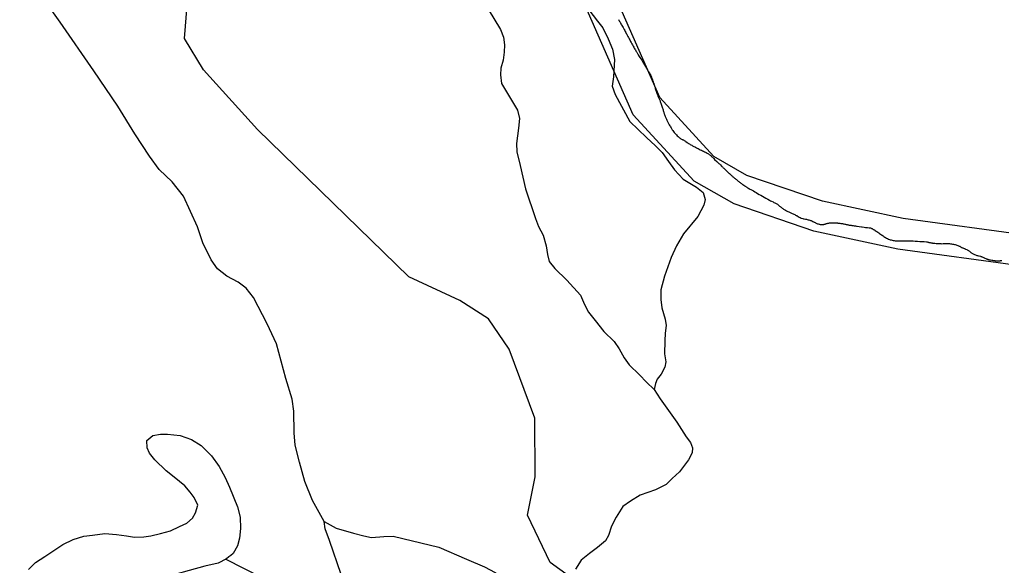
# Model space of a CAD drawing. Extents: x 2082433 to 2279600, y 546599 to 755198.
# Drawn here: x 2210912 to 2216083, y 598585 to 601461 of the extents above; entities that cross this region are included whole.
import ezdxf

# ---------------------------------------------------------------- set-up
doc = ezdxf.new("R2010")
doc.units = 0
for name, color, linetype in [('Exist Boundary Political Fire Districts', 7, 'Continuous'), ('Exist Hydrographic Creek Single Shore', 7, 'Continuous'), ('Exist Hydrographic Pond Under 1500 Sq Ft', 7, 'Continuous'), ('Exist Hydrographic River Shore', 7, 'Continuous'), ('Exist Road Non-System Type 51', 7, 'Continuous')]:
    doc.layers.add(name, color=color, linetype=linetype)

msp = doc.modelspace()

# ---------------------------------------------------------------- linework, layer by layer
at = {"layer": 'Exist Boundary Political Fire Districts'}
for points in [[(2214066.1, 601461.2), (2214067.5, 601459), (2214068.9, 601456.9), (2214070.2, 601454.9), (2214071.2, 601452.9), (2214072.4, 601451.1), (2214074.5, 601447.5), (2214076.9, 601443.4), (2214079.6, 601439.1), (2214082.1, 601434.4), (2214084.7, 601429.4), (2214087.8, 601424.3), (2214090.5, 601419), (2214096.4, 601408.3), (2214099.3, 601403), (2214102.2, 601397.8), (2214105, 601392.7), (2214107.5, 601387.9), (2214109.7, 601383.5), (2214112, 601379.4), (2214114.3, 601375.3), (2214116.3, 601371.3), (2214118.6, 601367.3), (2214120.4, 601363.3), (2214122.7, 601359.1), (2214125.3, 601354.7), (2214127.8, 601350), (2214130.5, 601345.1), (2214133.3, 601339.8), (2214136.4, 601334), (2214140.1, 601327.8), (2214143.2, 601321.9), (2214146.4, 601316.3), (2214149.5, 601311), (2214152.6, 601306.1), (2214155.3, 601301.4), (2214157.7, 601296.9), (2214160.2, 601292.8), (2214162.4, 601288.9), (2214164.7, 601285.3), (2214167, 601281.9), (2214169, 601278.7), (2214170.9, 601275.8), (2214176, 601267.5), (2214179.7, 601261.4), (2214184, 601254.6), (2214188.5, 601247.4), (2214193, 601239.6), (2214197.9, 601231.5), (2214203.2, 601223), (2214208.6, 601214.1), (2214213.7, 601205), (2214219.4, 601195.7), (2214225, 601186.3), (2214236.5, 601167), (2214237.9, 601163.2), (2214239.5, 601159.4), (2214240.8, 601155.7), (2214242.2, 601152), (2214243.4, 601148.3), (2214245.1, 601144.8), (2214246.3, 601141.3), (2214247.5, 601137.9), (2214248.8, 601134.7), (2214249.8, 601131.6), (2214250.8, 601128.7), (2214251.8, 601125.9), (2214252.5, 601123.4), (2214253.5, 601119.9), (2214254.7, 601116.1), (2214255.9, 601111.9), (2214257.6, 601107.5), (2214258.8, 601102.9), (2214260.3, 601098.1)], [(2214260.3, 601098.1), (2214261.7, 601093.3), (2214263.5, 601088.3), (2214265, 601083.4), (2214266.8, 601078.5), (2214268.5, 601073.7), (2214270.1, 601069), (2214271.7, 601064.6), (2214273.2, 601060.9), (2214274.4, 601057.4), (2214276, 601054), (2214277.5, 601050.8), (2214280.6, 601044), (2214282, 601040.6), (2214283.4, 601037), (2214285.1, 601033.2), (2214286.5, 601029.3), (2214288.3, 601025.1), (2214290, 601020.6), (2214291.8, 601015.8), (2214293.7, 601010.4), (2214295.5, 601005.1), (2214297, 601000.1), (2214298.6, 600995.1), (2214300, 600990.4), (2214301.3, 600985.8), (2214302.5, 600981.5), (2214303.7, 600977.5), (2214304.7, 600973.6), (2214305.8, 600970.1), (2214306.8, 600966.8), (2214307.8, 600963.9), (2214308.4, 600961.4), (2214309.3, 600959.1), (2214310.5, 600956.5), (2214311.5, 600953.6), (2214313, 600950.3), (2214314.6, 600946.9), (2214316.2, 600943.3), (2214317.7, 600939.5), (2214319.7, 600935.6), (2214321.6, 600931.7), (2214323.2, 600927.8), (2214325.3, 600923.9), (2214327.1, 600920.2), (2214328.7, 600916.6), (2214330.2, 600913.4), (2214332, 600910.3), (2214333.5, 600907.3), (2214336.5, 600901.5), (2214338.2, 600898.8), (2214339.8, 600896), (2214343.3, 600890.2), (2214345.3, 600887.1), (2214347.2, 600884), (2214349.5, 600880.7), (2214351.9, 600877.3), (2214355.8, 600872.1), (2214359.7, 600867), (2214363.8, 600862.1), (2214367.7, 600857.5), (2214371.8, 600853), (2214375.9, 600848.9), (2214380, 600845.1), (2214383.9, 600841.6), (2214387.8, 600838.5), (2214391.5, 600835.8), (2214395.2, 600833.4), (2214398.5, 600831.6), (2214401.7, 600830.1), (2214403.8, 600829.3), (2214405.8, 600828.2), (2214408.3, 600827), (2214410.6, 600825.5), (2214413.2, 600823.9), (2214418.8, 600820.2), (2214421.4, 600818.3), (2214427.6, 600814.3), (2214430.2, 600812.3), (2214433.3, 600810.4), (2214436, 600808.5), (2214440.3, 600805.7), (2214444.2, 600803.2), (2214448.3, 600800.8), (2214452.2, 600798.6), (2214456.1, 600796.5), (2214460, 600794.4), (2214463.7, 600792.3), (2214468, 600790.3), (2214472.3, 600788.1), (2214476.8, 600785.9), (2214481.3, 600783.6), (2214486.4, 600781.2), (2214491.8, 600778.5), (2214497.5, 600775.6), (2214503.2, 600772.9), (2214508.8, 600770.2), (2214513.9, 600767.5), (2214519.2, 600765), (2214524.2, 600762.5)], [(2214524.2, 600762.5), (2214529.1, 600760.1), (2214533.2, 600757.7), (2214537.3, 600755.4), (2214541, 600753.1), (2214544.5, 600750.9), (2214547.3, 600748.7), (2214549.8, 600746.5), (2214552, 600744.3), (2214554.7, 600741.6), (2214558, 600738.7), (2214561.3, 600735.4), (2214565, 600732), (2214568.7, 600728.4), (2214572.5, 600724.7), (2214584.4, 600713.3), (2214588.5, 600709.6), (2214592.2, 600705.9), (2214595.7, 600702.5), (2214597.8, 600700.5), (2214601.7, 600696.7), (2214603.5, 600694.9), (2214609.5, 600689.3), (2214611.5, 600687.3), (2214613.6, 600685.2), (2214615.8, 600683), (2214618.1, 600680.8), (2214620.5, 600678.3), (2214628.7, 600670.4), (2214631.2, 600667.9), (2214633.7, 600665.5), (2214636.3, 600663.1), (2214638.6, 600660.9), (2214640.8, 600658.8), (2214642.7, 600656.8), (2214644.7, 600655), (2214646.6, 600653.3), (2214648.2, 600651.7), (2214649.9, 600650.5), (2214651.1, 600649.3), (2214652.5, 600648), (2214654.2, 600646.5), (2214656.4, 600644.6), (2214658.7, 600642.6), (2214661.3, 600640.4), (2214663.8, 600638), (2214666.5, 600635.7), (2214669.5, 600633.2), (2214672.2, 600630.7), (2214675.3, 600628.1), (2214678.1, 600625.6), (2214681, 600623.2), (2214683.7, 600620.9), (2214687.6, 600617.8), (2214690.7, 600615), (2214694.3, 600612.3), (2214697.4, 600609.8), (2214700.5, 600607.3), (2214703.8, 600604.9), (2214707.3, 600602.4), (2214710.5, 600599.9), (2214714.2, 600597.2), (2214718.3, 600594.5), (2214722.2, 600591.5), (2214726.7, 600588.3), (2214731.7, 600584.9), (2214734.5, 600583), (2214737, 600581.3), (2214739.3, 600579.6), (2214741.7, 600578.1), (2214744, 600576.6), (2214746, 600575.3), (2214748.1, 600574), (2214749.9, 600572.8), (2214752, 600571.7), (2214753.4, 600570.7), (2214755.2, 600569.8), (2214756.7, 600568.9), (2214758.3, 600568.1), (2214763.7, 600565), (2214770, 600561.6), (2214776.8, 600557.9), (2214783.8, 600553.8), (2214791.5, 600549.6), (2214799.3, 600545), (2214807.7, 600540.3), (2214816.1, 600535.4), (2214825, 600530.3), (2214834, 600525.2), (2214843.2, 600519.9), (2214852.4, 600514.6), (2214861.7, 600509.2), (2214866.8, 600506.9), (2214871.5, 600504.6), (2214880.9, 600500.1), (2214885.5, 600497.9), (2214889.8, 600495.8), (2214893.7, 600493.7), (2214897.6, 600491.7), (2214900.8, 600489.8)], [(2214900.8, 600489.8), (2214903.7, 600488), (2214906.2, 600486.3), (2214908.2, 600484.7), (2214909.7, 600483.2), (2214911.1, 600482), (2214912.7, 600480.4), (2214914.8, 600478.6), (2214917.2, 600476.6), (2214919.7, 600474.4), (2214922.8, 600472.1), (2214926.1, 600469.8), (2214929.3, 600467.4), (2214932.4, 600465), (2214935.9, 600462.6), (2214939.6, 600460.3), (2214943.1, 600458.1), (2214946.6, 600456.1), (2214950.7, 600453.7), (2214954.8, 600451.6), (2214958.7, 600449.6), (2214962.8, 600447.9), (2214966.5, 600446.2), (2214970.3, 600444.6), (2214974.2, 600443), (2214977.9, 600441.5), (2214982, 600439.8), (2214986.3, 600437.9), (2214990.4, 600435.9), (2214994.7, 600433.8), (2214999.5, 600431.3), (2215002.5, 600429.6), (2215005.2, 600428), (2215008.1, 600426.3), (2215013.4, 600423.1), (2215018.5, 600420.1), (2215021, 600418.7), (2215023.3, 600417.4), (2215025.3, 600416.3), (2215027.1, 600415.4), (2215029.2, 600414.5), (2215031, 600414), (2215036.8, 600412.5), (2215040.3, 600411.9), (2215044, 600411.1), (2215052, 600409.5), (2215056.5, 600408.6), (2215060.8, 600407.7), (2215065.3, 600406.7), (2215069.6, 600405.6), (2215073.7, 600404.4), (2215078, 600403.1), (2215081.7, 600401.6), (2215084.8, 600400.3), (2215090.7, 600397.4), (2215093.6, 600395.9), (2215096.3, 600394.4), (2215098.9, 600392.9), (2215101.8, 600391.3), (2215104.7, 600389.8), (2215107.7, 600388.4), (2215111.2, 600386.9), (2215114.7, 600385.6), (2215118.6, 600384.4), (2215122.7, 600383.3), (2215126, 600382.6), (2215129.1, 600382), (2215132.3, 600381.6), (2215135, 600381.4), (2215138.1, 600381.3), (2215140.7, 600381.3), (2215143.2, 600381.4), (2215148.3, 600382), (2215150.2, 600382.6), (2215152.2, 600383.1), (2215154.3, 600383.7), (2215157.8, 600385.3), (2215160, 600386), (2215162.7, 600386.8), (2215165.6, 600387.4), (2215168.4, 600388), (2215171.7, 600388.6), (2215175.2, 600389), (2215178.5, 600389.4), (2215185.4, 600390), (2215188.9, 600390.2), (2215192.4, 600390.3), (2215195.7, 600390.4), (2215198.2, 600390.5), (2215200.8, 600390.5), (2215203.1, 600390.4), (2215205.5, 600390.4), (2215207.8, 600390.3), (2215210.1, 600390.2), (2215212.3, 600390), (2215217.2, 600389.6), (2215219.7, 600389.4), (2215222.2, 600389.1), (2215227.7, 600388.5), (2215232.2, 600387.9)], [(2215232.2, 600387.9), (2215236.7, 600387.3), (2215241, 600386.5), (2215245.5, 600385.8)], [(2215245.5, 600385.8), (2215249.8, 600385.1), (2215253.7, 600384.3), (2215257.8, 600383.5), (2215261.5, 600382.8), (2215265, 600382), (2215268.3, 600381.4), (2215271.2, 600380.7), (2215274, 600380.1), (2215276.3, 600379.6), (2215278.5, 600379.2), (2215281.2, 600378.7), (2215284.3, 600378.2), (2215287.6, 600377.7), (2215291.1, 600377.3), (2215294.7, 600376.7), (2215298.8, 600376.2), (2215302.7, 600375.6), (2215307, 600375.1), (2215315, 600373.9), (2215319.3, 600373.4), (2215323, 600372.8), (2215333.5, 600371.1), (2215346.4, 600368.9), (2215349.7, 600368.4), (2215360.2, 600366.9), (2215368.1, 600366), (2215371, 600365.7), (2215373.5, 600365.5), (2215376.4, 600365.2), (2215378.8, 600365.1), (2215386.2, 600364.3), (2215388.4, 600364), (2215390.5, 600363.7), (2215394, 600362.9), (2215396.7, 600362), (2215398.3, 600361.3), (2215399.9, 600360.5), (2215401.8, 600359.4), (2215404, 600358.3), (2215406.3, 600357.1), (2215408.5, 600355.7), (2215411, 600354.4), (2215413.7, 600352.9), (2215416.3, 600351.3), (2215419, 600349.7), (2215424.5, 600346.5), (2215427, 600344.8), (2215432.3, 600341.3), (2215437.3, 600337.8), (2215442, 600334.3), (2215446.7, 600330.9), (2215451, 600327.6), (2215455.5, 600324.3), (2215459.8, 600321), (2215464.3, 600318), (2215468.8, 600315), (2215473.3, 600312.3), (2215478.1, 600309.6), (2215483, 600307.1), (2215488.3, 600304.8), (2215493, 600303), (2215497.9, 600301.4), (2215503.1, 600299.9), (2215508.2, 600298.7), (2215513.5, 600297.6), (2215518.5, 600296.7), (2215523.8, 600295.9), (2215528.7, 600295.4), (2215533.8, 600294.9), (2215538.3, 600294.7), (2215542.6, 600294.6), (2215547, 600294.6), (2215550.9, 600294.8), (2215559.1, 600295.3), (2215567.7, 600295.6), (2215577.3, 600295.7), (2215586.9, 600295.6), (2215597, 600295.5), (2215607.7, 600295), (2215618.5, 600294.6), (2215629.8, 600293.9), (2215641.3, 600293.3), (2215652.8, 600292.5), (2215676.3, 600290.9), (2215688.2, 600290), (2215691.7, 600289.3), (2215695, 600288.5), (2215698.5, 600287.8), (2215701.8, 600287.1), (2215705.1, 600286.5), (2215707.9, 600285.9), (2215711, 600285.3), (2215713.7, 600284.7), (2215718.8, 600283.9), (2215720.8, 600283.6), (2215722.7, 600283.3), (2215724.3, 600283.2), (2215726, 600283.1), (2215728, 600282.9)], [(2215728, 600282.9), (2215730.5, 600282.6), (2215733.3, 600282.4), (2215739.3, 600281.9), (2215742.6, 600281.6), (2215753, 600280.8), (2215756.7, 600280.6), (2215760, 600280.5), (2215763.5, 600280.4), (2215767.8, 600280.3), (2215775.8, 600280.4), (2215783.2, 600280.7), (2215786.7, 600280.9), (2215790.6, 600281), (2215794.2, 600281.1), (2215797.9, 600281.1), (2215802, 600281), (2215806.3, 600280.8), (2215810.4, 600280.5), (2215815.2, 600280), (2215820.3, 600279.3), (2215825.4, 600278.5), (2215830.5, 600277.5), (2215835.5, 600276.4), (2215840.2, 600275.1), (2215844.7, 600273.8), (2215849.2, 600272.4), (2215853.3, 600271), (2215857, 600269.4), (2215860.5, 600267.9), (2215863.6, 600266.5), (2215866, 600265.1), (2215868.1, 600263.6), (2215870.9, 600261.7), (2215873, 600260.8), (2215875.2, 600259.7), (2215877.7, 600258.6), (2215880.6, 600257.6), (2215883.2, 600256.4), (2215886.3, 600255.2), (2215889, 600254), (2215892.1, 600252.8), (2215894.9, 600251.4), (2215900.5, 600248.8), (2215903.7, 600247.1), (2215906.4, 600245.4), (2215909.5, 600243.6), (2215911.9, 600241.8), (2215914.8, 600240), (2215919.7, 600236.3), (2215922.4, 600234.5), (2215925.1, 600232.6), (2215927.9, 600230.7), (2215931, 600228.9), (2215934.5, 600227), (2215938, 600225.2), (2215942.1, 600223.4), (2215946, 600221.7), (2215950.1, 600220.2), (2215954.2, 600218.8), (2215958.1, 600217.5), (2215962, 600216.5), (2215965.5, 600215.4), (2215972.4, 600213.7), (2215975.5, 600212.9), (2215978.2, 600212.1), (2215980.8, 600211.5), (2215982.7, 600210.8), (2215985.6, 600209.7), (2215988.8, 600208.2), (2215990.7, 600207.2), (2215992.7, 600206.3), (2215996.8, 600204.1), (2216001.4, 600202), (2216003.4, 600201), (2216005.7, 600200.1), (2216007.7, 600199.2), (2216009.8, 600198.4), (2216011.4, 600197.8), (2216013.4, 600197.2), (2216016.9, 600196.2), (2216019, 600195.8), (2216020.8, 600195.4), (2216022.7, 600195), (2216024.5, 600194.7), (2216026.6, 600194.3), (2216033.3, 600193.2), (2216037.2, 600192.6), (2216040.9, 600192), (2216045, 600191.4), (2216048.7, 600190.9), (2216052.4, 600190.4), (2216056.3, 600190.1), (2216059.8, 600189.8), (2216063.1, 600189.6), (2216066.4, 600189.6), (2216069, 600189.6), (2216071.7, 600189.7), (2216073.9, 600190), (2216076, 600190.4)], [(2216076, 600190.4), (2216078, 600190.8), (2216080.5, 600191.3), (2216083, 600191.8), (2216086, 600192.3)]]:
    msp.add_lwpolyline(points, dxfattribs=at)
at = {"layer": 'Exist Hydrographic Creek Single Shore'}
for points in [[(2213941.1, 598428.9), (2213706.1, 598601), (2213588, 598849.3), (2213627.9, 599051.8), (2213626.1, 599360.2), (2213489.9, 599723.8), (2213381.1, 599883.4), (2213229.9, 599981.6), (2212962.9, 600105.1), (2212165.9, 600882.2), (2211880.9, 601196.3), (2211780, 601362.4), (2211794.9, 601535.9)], [(2214347.5, 596395.3), (2214145.1, 596647), (2213315, 597392), (2212953.1, 597861.8), (2212869, 598063.6), (2212676.1, 598270.8), (2211996.4, 598616.9)]]:
    msp.add_lwpolyline(points, dxfattribs=at)
at = {"layer": 'Exist Hydrographic Pond Under 1500 Sq Ft'}
for points in [[(2210959.3, 598562.6), (2210996.6, 598600.8), (2211044.6, 598631.3), (2211140.4, 598695.8), (2211194.1, 598722.2), (2211249.5, 598738.6), (2211295.6, 598745), (2211361.6, 598753.3), (2211423.2, 598747.7), (2211475.4, 598740.2), (2211517.9, 598734.2), (2211565.5, 598734.7), (2211603.6, 598741.1), (2211653.6, 598753.4), (2211707.4, 598767.6), (2211754.9, 598790), (2211792.9, 598808.3), (2211822.8, 598834.6), (2211838.4, 598862.6), (2211850.3, 598902.6), (2211831.8, 598942.7), (2211810.1, 598970.3), (2211781.8, 599004.2), (2211725.6, 599049.6), (2211683.2, 599083.6), (2211624.7, 599141), (2211596.2, 599177), (2211584.3, 599204.7), (2211582.1, 599242.8), (2211613.6, 599268.8), (2211653.6, 599277), (2211691.6, 599277.3), (2211757.6, 599269.8), (2211817.7, 599248.2), (2211868.1, 599216.6), (2211922.5, 599163), (2211963.1, 599105.4), (2211995, 599047.4), (2212017.8, 598997.7), (2212060, 598894), (2212074.6, 598838.3), (2212075, 598780.2), (2212069.5, 598728.4), (2212059.8, 598688.1), (2212037.7, 598648), (2212023.8, 598637.9), (2212013.9, 598630.1)], [(2212013.9, 598630.1), (2212002, 598619.7), (2211958.3, 598597.5), (2211888.4, 598580.9), (2211804.8, 598558.7), (2211728.9, 598536.1), (2211671.3, 598511.5), (2211533.5, 598422.8), (2211469.9, 598380.5), (2211412.7, 598339.7), (2211332.9, 598305.5), (2211214.6, 598258.4), (2211157.2, 598250.1), (2211095.1, 598245.7), (2211037.2, 598257.2), (2211001.2, 598275.2), (2210963, 598298.9), (2210940.5, 598332.6), (2210918.1, 598364.4), (2210912.2, 598392.5), (2210915.6, 598446.3), (2210921.6, 598494.5)]]:
    msp.add_lwpolyline(points, dxfattribs=at)
at = {"layer": 'Exist Hydrographic River Shore'}
for points in [[(2216181.5, 600163.8), (2215538, 600250.6), (2215096.1, 600346.4), (2214675.3, 600489.9), (2214464.3, 600608.9), (2214144.3, 600959.4), (2213692.8, 601988.3), (2213672.8, 602387.1), (2213720.4, 602867.8)], [(2216238.9, 600321.6), (2215566.4, 600412.3), (2215140.1, 600504.8), (2214742.7, 600640.2), (2214567.8, 600738.9), (2214283.7, 601050), (2213855.1, 602026.6), (2213837.3, 602383.1), (2213883.6, 602851.7)]]:
    msp.add_lwpolyline(points, dxfattribs=at)
at = {"layer": 'Exist Road Non-System Type 51'}
for points in [[(2212515.6, 598816.1), (2212455.3, 598926.7), (2212415.1, 599026.2), (2212387, 599128.7), (2212362.8, 599219.2), (2212358.8, 599283.5), (2212356.8, 599397.1), (2212346.8, 599461.4), (2212314.6, 599570), (2212264.3, 599751.9), (2212216.1, 599858.5), (2212143.7, 599996.2), (2212105.5, 600046.5), (2212063.3, 600076.6), (2212003, 600108.8), (2211954.7, 600147), (2211920.6, 600195.2), (2211876.3, 600284.7), (2211848.2, 600369.1), (2211775.8, 600530), (2211715.5, 600605.4), (2211647.1, 600671.7), (2211596.9, 600742.1), (2211518.5, 600858.7), (2211430, 601004.4), (2211303.3, 601191.4), (2211126.4, 601447.8), (2211011.8, 601609.6)], [(2213380.1, 601516.1), (2213444.5, 601408.5), (2213460.6, 601368.3), (2213466.6, 601328.1), (2213464.6, 601289.9), (2213458.5, 601247.7), (2213446.5, 601205.5), (2213444.5, 601169.3), (2213450.5, 601125.1), (2213534.9, 600983.3), (2213545, 600939.1), (2213539, 600888.8), (2213528.9, 600808.4), (2213530.9, 600764.2), (2213549, 600691.8), (2213577.2, 600569.2), (2213629.4, 600413.4), (2213645.5, 600371.2), (2213669.6, 600324.9), (2213685.7, 600268.6), (2213691.8, 600222.4), (2213701.8, 600186.2), (2213732, 600150), (2213794.3, 600087.7), (2213866.7, 600008.3), (2213886.8, 599960), (2213908.9, 599919.8), (2213943.1, 599875.6), (2213989.3, 599817.3), (2214043.6, 599765), (2214069.7, 599726.8), (2214095.9, 599678.6), (2214122, 599642.4), (2214176.3, 599589.1), (2214214.5, 599550.9), (2214254.7, 599512.7)], [(2213910.9, 601512.1), (2213955.1, 601452.8), (2213983.3, 601418.6), (2214011.4, 601360.3), (2214035.5, 601306), (2214045.6, 601251.7), (2214039.6, 601159.3), (2214033.5, 601111), (2214049.6, 601066.8), (2214126, 600925), (2214214.5, 600840.6), (2214260.7, 600796.4), (2214296.9, 600760.2), (2214329.1, 600713.9), (2214361.2, 600669.7), (2214407.5, 600619.4), (2214477.8, 600578.2), (2214512, 600550.1), (2214522.1, 600513.9), (2214516, 600483.7), (2214483.9, 600423.4), (2214409.5, 600333), (2214371.3, 600268.6), (2214343.1, 600208.3), (2214309, 600108.8), (2214288.9, 600036.4), (2214288.9, 599986.2), (2214294.9, 599941.9), (2214313, 599881.6), (2214317, 599849.4), (2214313, 599809.2), (2214311, 599769), (2214309, 599699.7), (2214315, 599657.4), (2214311, 599629.3), (2214290.9, 599593.1), (2214270.8, 599567), (2214260.7, 599542.9), (2214254.7, 599512.7)], [(2214254.7, 599512.7), (2214286.8, 599462.4), (2214373.3, 599339.8), (2214423.6, 599262.4), (2214445.7, 599232.2), (2214455.7, 599204.1), (2214453.7, 599178), (2214435.6, 599141.8), (2214413.5, 599113.6), (2214387.4, 599077.4), (2214349.2, 599043.3), (2214317, 599011.1), (2214260.7, 598982.9), (2214180.3, 598954.8), (2214130, 598922.6), (2214089.8, 598894.5), (2214053.6, 598839.2), (2214029.5, 598790.9), (2214013.4, 598742.7), (2213997.3, 598714.5), (2213955.1, 598678.4), (2213912.9, 598648.2), (2213870.7, 598612), (2213840.5, 598565.8)], [(2212495.5, 598155.6), (2212481.5, 598187.8), (2212491.5, 598224), (2212555.9, 598320.5), (2212614.2, 598384.8), (2212634.3, 598421), (2212632.2, 598449.2), (2212606.1, 598537.6), (2212543.8, 598715.6), (2212521.7, 598777.9), (2212515.6, 598816.1)], [(2212515.6, 598816.1), (2212580, 598780.9), (2212670.4, 598754.8), (2212724.7, 598740.7), (2212764.9, 598732.6), (2212831.3, 598736.7), (2212879.5, 598738.7), (2212929.8, 598726.6), (2213120.8, 598680.4), (2213265.5, 598618), (2213360, 598577.8), (2213416.3, 598547.7), (2213466.6, 598511.5), (2213510.8, 598473.3), (2213559.1, 598413), (2213595.3, 598366.7), (2213647.5, 598313.5), (2213681.7, 598293.4), (2213705.8, 598273.3), (2213721.9, 598251.1)]]:
    msp.add_lwpolyline(points, dxfattribs=at)

doc.saveas('drawing.dxf')
